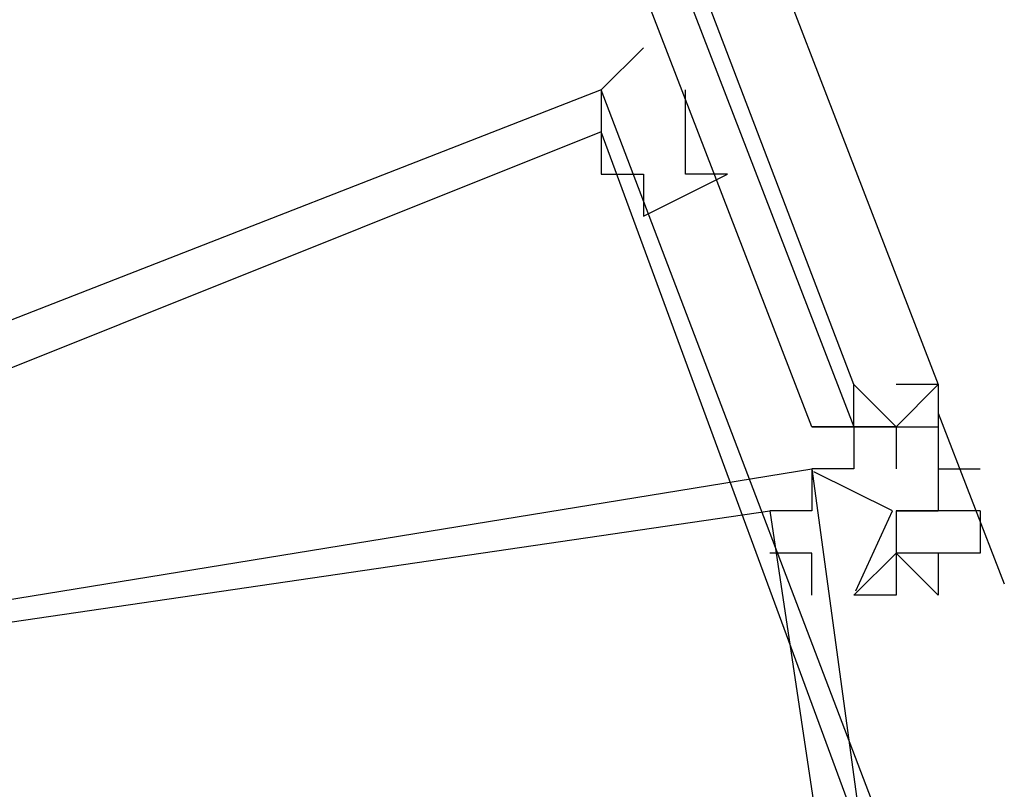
# Model space of a CAD drawing. Header units: feet. Extents: x -79 to 198, y -22 to 181.
# Tile 445 of 656: x 123.109 to 123.421, y 49.85 to 50.093. Entities that reach past the tile are written whole.
import ezdxf

# ---------------------------------------------------------------- set-up
doc = ezdxf.new("R2010")
doc.units = ezdxf.units.FT
doc.layers.add('A-LINEA', color=7, linetype='CONTINUOUS')

msp = doc.modelspace()

# ---------------------------------------------------------------- linework, layer by layer
at = {"layer": 'A-LINEA'}
for p, q in [((123.3333, 50.0444), (123.3333, 50.0444)), ((123.3333, 50.0444), (123.3333, 50.0444)), ((123.3733, 49.9778), (123.3733, 49.9778)), ((123.3733, 49.9778), (123.3733, 49.9778)), ((123.3733, 49.9778), (123.3733, 49.9778)), ((123.3733, 49.9778), (123.3733, 49.9778)), ((123.3867, 49.9778), (123.3867, 49.9778)), ((123.4, 49.9778), (123.3867, 49.9778)), ((123.4, 49.9778), (123.3867, 49.9778)), ((123.3867, 49.9778), (123.3867, 49.9778)), ((123.3867, 49.9778), (123.3867, 49.9778)), ((123.3867, 49.9778), (123.3867, 49.9778)), ((123.4, 49.9778), (123.3867, 49.9778)), ((123.4, 49.9778), (123.3867, 49.9778)), ((123.3867, 49.9778), (123.3867, 49.9778)), ((123.3867, 49.9778), (123.3867, 49.9778)), ((123.4, 49.9778), (123.4, 49.9778)), ((123.4, 49.9778), (123.4, 49.9778)), ((123.4, 49.9778), (123.4, 49.9778)), ((123.4, 49.9778), (123.4, 49.9778)), ((123.4, 49.9778), (123.4, 49.9778)), ((123.4, 49.9778), (123.4, 49.9644)), ((123.4, 49.9778), (123.4, 49.9778)), ((123.4, 49.9778), (123.4, 49.9778)), ((123.4, 49.9778), (123.4, 49.9778)), ((123.4, 49.9778), (123.4, 49.9778)), ((123.4, 49.9778), (123.4, 49.9778)), ((123.4, 49.9778), (123.4, 49.9644)), ((123.4, 49.9688), (123.4209, 49.9147)), ((123.4, 49.9688), (123.4209, 49.9147)), ((123.36, 49.9644), (123.36, 49.9644)), ((123.36, 49.9644), (123.36, 49.9644)), ((123.36, 49.9644), (123.36, 49.9644)), ((123.36, 49.9644), (123.36, 49.9644)), ((123.36, 49.9644), (123.36, 49.9644)), ((123.36, 49.9644), (123.36, 49.9644)), ((123.36, 49.9644), (123.36, 49.9644)), ((123.36, 49.9644), (123.36, 49.9644)), ((123.36, 49.9644), (123.36, 49.9644)), ((123.36, 49.9644), (123.36, 49.9644)), ((123.36, 49.9644), (123.36, 49.9644)), ((123.36, 49.9644), (123.36, 49.9644)), ((123.36, 49.9644), (123.36, 49.9644)), ((123.36, 49.9644), (123.36, 49.9644)), ((123.3733, 49.9644), (123.3733, 49.9644)), ((123.3733, 49.9644), (123.3733, 49.9511)), ((123.3733, 49.9644), (123.3867, 49.9644)), ((123.3733, 49.9644), (123.3733, 49.9644)), ((123.3733, 49.9644), (123.3733, 49.9644)), ((123.3733, 49.9644), (123.3733, 49.9644)), ((123.3733, 49.9644), (123.3867, 49.9644)), ((123.3733, 49.9644), (123.3733, 49.9644)), ((123.3733, 49.9644), (123.3733, 49.9644)), ((123.3733, 49.9644), (123.3733, 49.9644)), ((123.3733, 49.9644), (123.3733, 49.9511)), ((123.3733, 49.9644), (123.3733, 49.9644)), ((123.3733, 49.9644), (123.3733, 49.9644)), ((123.3733, 49.9644), (123.3733, 49.9644)), ((123.3733, 49.9644), (123.3733, 49.9644)), ((123.3733, 49.9644), (123.3733, 49.9644)), ((123.3733, 49.9644), (123.3733, 49.9644)), ((123.3733, 49.9644), (123.3733, 49.9644)), ((123.3733, 49.9644), (123.3733, 49.9644)), ((123.3733, 49.9644), (123.3733, 49.9644)), ((123.3733, 49.9644), (123.3733, 49.9644)), ((123.3733, 49.9644), (123.3733, 49.9644)), ((123.3733, 49.9644), (123.3733, 49.9644)), ((123.3733, 49.9644), (123.3733, 49.9644)), ((123.3867, 49.9644), (123.3733, 49.9644)), ((123.3733, 49.9644), (123.3733, 49.9644)), ((123.3733, 49.9644), (123.3733, 49.9644)), ((123.3733, 49.9644), (123.3733, 49.9511)), ((123.3733, 49.9644), (123.3867, 49.9644)), ((123.3733, 49.9644), (123.3733, 49.9644)), ((123.3733, 49.9644), (123.3733, 49.9644)), ((123.3733, 49.9644), (123.3733, 49.9644)), ((123.3733, 49.9644), (123.3867, 49.9644)), ((123.3733, 49.9644), (123.3733, 49.9644)), ((123.3733, 49.9644), (123.3733, 49.9644)), ((123.3733, 49.9644), (123.3733, 49.9644)), ((123.3733, 49.9644), (123.3733, 49.9511)), ((123.3733, 49.9644), (123.3733, 49.9644)), ((123.3733, 49.9644), (123.3733, 49.9644)), ((123.3733, 49.9644), (123.3733, 49.9644)), ((123.3733, 49.9644), (123.3733, 49.9644)), ((123.3733, 49.9644), (123.3733, 49.9644)), ((123.3733, 49.9644), (123.3733, 49.9644)), ((123.3733, 49.9644), (123.3733, 49.9644)), ((123.3733, 49.9644), (123.3733, 49.9644)), ((123.3733, 49.9644), (123.3733, 49.9644)), ((123.3733, 49.9644), (123.3733, 49.9644)), ((123.3733, 49.9644), (123.3733, 49.9644)), ((123.3733, 49.9644), (123.3733, 49.9644)), ((123.3733, 49.9644), (123.3733, 49.9644)), ((123.3867, 49.9644), (123.3733, 49.9644)), ((123.3733, 49.9644), (123.3733, 49.9644)), ((123.3867, 49.9644), (123.3867, 49.9644)), ((123.3867, 49.9644), (123.3867, 49.9644)), ((123.3867, 49.9644), (123.3867, 49.9644)), ((123.3867, 49.9644), (123.3867, 49.9644)), ((123.3867, 49.9644), (123.3867, 49.9644)), ((123.3867, 49.9644), (123.3867, 49.9644)), ((123.3867, 49.9644), (123.3867, 49.9644)), ((123.3867, 49.9644), (123.3867, 49.9644)), ((123.3867, 49.9644), (123.3867, 49.9644)), ((123.3867, 49.9644), (123.3867, 49.9644)), ((123.3867, 49.9644), (123.3867, 49.9511)), ((123.3867, 49.9644), (123.3867, 49.9644)), ((123.3867, 49.9644), (123.4, 49.9644)), ((123.3867, 49.9644), (123.3867, 49.9511)), ((123.3867, 49.9644), (123.3867, 49.9644)), ((123.3867, 49.9644), (123.4, 49.9644)), ((123.3867, 49.9644), (123.3867, 49.9644)), ((123.3867, 49.9644), (123.3867, 49.9511)), ((123.3867, 49.9644), (123.3867, 49.9644)), ((123.3867, 49.9644), (123.3867, 49.9644)), ((123.3867, 49.9644), (123.3867, 49.9644)), ((123.3867, 49.9644), (123.3867, 49.9644)), ((123.3867, 49.9644), (123.3867, 49.9644)), ((123.3867, 49.9644), (123.3867, 49.9644)), ((123.3867, 49.9644), (123.3867, 49.9644)), ((123.3867, 49.9644), (123.3867, 49.9644)), ((123.3867, 49.9644), (123.3867, 49.9644)), ((123.3867, 49.9644), (123.3867, 49.9644)), ((123.3867, 49.9644), (123.3867, 49.9644)), ((123.3867, 49.9644), (123.3867, 49.9644)), ((123.3867, 49.9644), (123.3867, 49.9644)), ((123.3867, 49.9644), (123.3867, 49.9644)), ((123.3867, 49.9644), (123.3867, 49.9644)), ((123.3867, 49.9644), (123.3867, 49.9644)), ((123.3867, 49.9644), (123.3867, 49.9644)), ((123.3867, 49.9644), (123.3867, 49.9644)), ((123.3867, 49.9644), (123.3867, 49.9644)), ((123.3867, 49.9644), (123.3867, 49.9644)), ((123.3867, 49.9644), (123.3867, 49.9511)), ((123.3867, 49.9644), (123.3867, 49.9644)), ((123.3867, 49.9644), (123.4, 49.9644)), ((123.3867, 49.9644), (123.3867, 49.9511)), ((123.3867, 49.9644), (123.3867, 49.9644)), ((123.3867, 49.9644), (123.4, 49.9644)), ((123.3867, 49.9644), (123.3867, 49.9644)), ((123.3867, 49.9644), (123.3867, 49.9511)), ((123.3867, 49.9644), (123.3867, 49.9644)), ((123.3867, 49.9644), (123.3867, 49.9644)), ((123.3867, 49.9644), (123.3867, 49.9644)), ((123.3867, 49.9644), (123.3867, 49.9644)), ((123.3867, 49.9644), (123.3867, 49.9644)), ((123.3867, 49.9644), (123.3867, 49.9644)), ((123.3867, 49.9644), (123.3867, 49.9644)), ((123.3867, 49.9644), (123.3867, 49.9644)), ((123.3867, 49.9644), (123.3867, 49.9644)), ((123.3867, 49.9644), (123.3867, 49.9644)), ((123.4, 49.9644), (123.4, 49.9644)), ((123.4, 49.9644), (123.4, 49.9644)), ((123.4, 49.9644), (123.4, 49.9511)), ((123.4, 49.9644), (123.4, 49.9644)), ((123.4, 49.9644), (123.4, 49.9644)), ((123.4, 49.9644), (123.4, 49.9644)), ((123.4, 49.9644), (123.4, 49.9644)), ((123.4, 49.9644), (123.4, 49.9644)), ((123.4, 49.9644), (123.4, 49.9644)), ((123.4, 49.9644), (123.4, 49.9644)), ((123.4, 49.9644), (123.4, 49.9644)), ((123.4, 49.9644), (123.4, 49.9644)), ((123.4, 49.9644), (123.4, 49.9644)), ((123.4, 49.9644), (123.4, 49.9644)), ((123.4, 49.9644), (123.4, 49.9644)), ((123.4, 49.9644), (123.4, 49.9511)), ((123.4, 49.9644), (123.4, 49.9644)), ((123.4, 49.9644), (123.4, 49.9644)), ((123.4, 49.9644), (123.4, 49.9644)), ((123.4, 49.9644), (123.4, 49.9644)), ((123.4, 49.9644), (123.4, 49.9644)), ((123.4, 49.9644), (123.4, 49.9644)), ((123.4, 49.9644), (123.4, 49.9644)), ((123.4, 49.9644), (123.4, 49.9644)), ((123.4, 49.9644), (123.4, 49.9644)), ((123.4, 49.9644), (123.4, 49.9644)), ((123.3733, 49.9511), (123.3733, 49.9511)), ((123.3733, 49.9511), (123.3733, 49.9511)), ((123.3733, 49.9511), (123.3733, 49.9511)), ((123.3733, 49.9511), (123.3733, 49.9511)), ((123.3867, 49.9511), (123.3867, 49.9511)), ((123.3867, 49.9511), (123.3867, 49.9511)), ((123.3867, 49.9511), (123.3867, 49.9511)), ((123.3867, 49.9511), (123.3867, 49.9511)), ((123.3867, 49.9511), (123.3867, 49.9511)), ((123.3867, 49.9511), (123.3867, 49.9511)), ((123.3867, 49.9511), (123.3867, 49.9511)), ((123.3867, 49.9511), (123.3867, 49.9511)), ((123.3867, 49.9511), (123.3867, 49.9511)), ((123.3867, 49.9511), (123.3867, 49.9511)), ((123.3867, 49.9511), (123.3867, 49.9511)), ((123.3867, 49.9511), (123.3867, 49.9511)), ((123.3867, 49.9511), (123.3867, 49.9511)), ((123.3867, 49.9511), (123.3867, 49.9511)), ((123.3867, 49.9511), (123.3867, 49.9511)), ((123.3867, 49.9511), (123.3867, 49.9511)), ((123.3867, 49.9511), (123.3867, 49.9511)), ((123.3867, 49.9511), (123.3867, 49.9511)), ((123.3867, 49.9511), (123.3867, 49.9511)), ((123.3867, 49.9511), (123.3867, 49.9511)), ((123.3867, 49.9511), (123.3867, 49.9511)), ((123.3867, 49.9511), (123.3867, 49.9511)), ((123.3867, 49.9511), (123.3867, 49.9511)), ((123.3867, 49.9511), (123.3867, 49.9511)), ((123.3867, 49.9511), (123.3867, 49.9511)), ((123.3867, 49.9511), (123.3867, 49.9511)), ((123.3867, 49.9511), (123.3867, 49.9511)), ((123.3867, 49.9511), (123.3867, 49.9511)), ((123.3867, 49.9511), (123.3867, 49.9511)), ((123.3867, 49.9511), (123.3867, 49.9511)), ((123.3867, 49.9511), (123.3867, 49.9511)), ((123.3867, 49.9511), (123.3867, 49.9511)), ((123.3867, 49.9511), (123.3867, 49.9511)), ((123.3867, 49.9511), (123.3867, 49.9511)), ((123.3867, 49.9511), (123.3867, 49.9511)), ((123.3867, 49.9511), (123.3867, 49.9511)), ((123.3867, 49.9511), (123.3867, 49.9511)), ((123.3867, 49.9511), (123.3867, 49.9511)), ((123.3867, 49.9511), (123.3867, 49.9511)), ((123.3867, 49.9511), (123.3867, 49.9511)), ((123.3867, 49.9511), (123.3867, 49.9511)), ((123.3867, 49.9511), (123.3867, 49.9511)), ((123.3867, 49.9511), (123.3867, 49.9511)), ((123.3867, 49.9511), (123.3867, 49.9511)), ((123.3867, 49.9511), (123.3867, 49.9511)), ((123.3867, 49.9511), (123.3867, 49.9511)), ((123.3867, 49.9511), (123.3867, 49.9511)), ((123.3867, 49.9511), (123.3867, 49.9511)), ((123.3867, 49.9511), (123.3867, 49.9511)), ((123.3867, 49.9511), (123.3867, 49.9511)), ((123.3867, 49.9511), (123.3867, 49.9511)), ((123.3867, 49.9511), (123.3867, 49.9511)), ((123.3867, 49.9511), (123.3867, 49.9511)), ((123.3867, 49.9511), (123.3867, 49.9511)), ((123.3867, 49.9511), (123.3867, 49.9511)), ((123.3867, 49.9511), (123.3867, 49.9511)), ((123.3867, 49.9511), (123.3867, 49.9511)), ((123.3867, 49.9511), (123.3867, 49.9511)), ((123.3867, 49.9511), (123.3867, 49.9511)), ((123.3867, 49.9511), (123.3867, 49.9511)), ((123.4, 49.9511), (123.4, 49.9511)), ((123.4, 49.9511), (123.4, 49.9511)), ((123.4, 49.9511), (123.4, 49.9378)), ((123.4, 49.9511), (123.4, 49.9378)), ((123.4, 49.9511), (123.4133, 49.9511)), ((123.4, 49.9511), (123.4, 49.9511)), ((123.4, 49.9511), (123.4, 49.9511)), ((123.4, 49.9511), (123.4, 49.9511)), ((123.4, 49.9511), (123.4, 49.9511)), ((123.4, 49.9511), (123.4, 49.9511)), ((123.4, 49.9511), (123.4, 49.9511)), ((123.4, 49.9511), (123.4, 49.9511)), ((123.4, 49.9511), (123.4, 49.9511)), ((123.4, 49.9511), (123.4, 49.9511)), ((123.4, 49.9511), (123.4, 49.9511)), ((123.4, 49.9511), (123.4, 49.9511)), ((123.4, 49.9511), (123.4, 49.9511)), ((123.4, 49.9511), (123.4, 49.9511)), ((123.4, 49.9511), (123.4, 49.9378)), ((123.4, 49.9511), (123.4, 49.9511)), ((123.4, 49.9511), (123.4, 49.9511)), ((123.4, 49.9511), (123.4, 49.9511)), ((123.4, 49.9511), (123.4, 49.9511)), ((123.4, 49.9511), (123.4, 49.9511)), ((123.4, 49.9511), (123.4, 49.9511)), ((123.4, 49.9511), (123.4, 49.9511)), ((123.4, 49.9511), (123.4, 49.9511)), ((123.4, 49.9511), (123.4, 49.9511)), ((123.4, 49.9511), (123.4, 49.9511)), ((123.4, 49.9511), (123.4, 49.9511)), ((123.4, 49.9511), (123.4, 49.9511)), ((123.4, 49.9511), (123.4, 49.9511)), ((123.4, 49.9511), (123.4, 49.9378)), ((123.4, 49.9511), (123.4, 49.9378)), ((123.4, 49.9511), (123.4133, 49.9511)), ((123.4, 49.9511), (123.4, 49.9511)), ((123.4, 49.9511), (123.4, 49.9511)), ((123.4, 49.9511), (123.4, 49.9511)), ((123.4, 49.9511), (123.4, 49.9511)), ((123.4, 49.9511), (123.4, 49.9511)), ((123.4, 49.9511), (123.4, 49.9511)), ((123.4, 49.9511), (123.4, 49.9511)), ((123.4, 49.9511), (123.4, 49.9511)), ((123.4, 49.9511), (123.4, 49.9511)), ((123.4, 49.9511), (123.4, 49.9511)), ((123.4, 49.9511), (123.4, 49.9511)), ((123.4, 49.9511), (123.4, 49.9511)), ((123.4, 49.9511), (123.4, 49.9511)), ((123.4, 49.9511), (123.4, 49.9378)), ((123.4, 49.9511), (123.4, 49.9511)), ((123.4, 49.9511), (123.4, 49.9511)), ((123.4, 49.9511), (123.4, 49.9511)), ((123.4, 49.9511), (123.4, 49.9511)), ((123.4, 49.9511), (123.4, 49.9511)), ((123.4, 49.9511), (123.4, 49.9511)), ((123.4, 49.9511), (123.4, 49.9511)), ((123.4, 49.9511), (123.4, 49.9511)), ((123.4, 49.9511), (123.4, 49.9511)), ((123.4, 49.9511), (123.4, 49.9511)), ((123.4, 49.9511), (123.4, 49.9511)), ((123.36, 49.9378), (123.36, 49.9378)), ((123.36, 49.9378), (123.36, 49.9378)), ((123.36, 49.9378), (123.36, 49.9378)), ((123.36, 49.9378), (123.36, 49.9378)), ((123.3867, 49.9378), (123.4, 49.9378)), ((123.3867, 49.9378), (123.3867, 49.9378)), ((123.3867, 49.9378), (123.3867, 49.9244)), ((123.3867, 49.9378), (123.3867, 49.9378)), ((123.3867, 49.9378), (123.3867, 49.9378)), ((123.3867, 49.9378), (123.3867, 49.9378)), ((123.3867, 49.9378), (123.3867, 49.9378)), ((123.3867, 49.9378), (123.4, 49.9378)), ((123.3867, 49.9378), (123.3867, 49.9378)), ((123.4, 49.9378), (123.3867, 49.9378)), ((123.3867, 49.9378), (123.3867, 49.9378)), ((123.3867, 49.9378), (123.3867, 49.9378)), ((123.3867, 49.9378), (123.3867, 49.9378)), ((123.3867, 49.9378), (123.3867, 49.9378)), ((123.3867, 49.9378), (123.4, 49.9378)), ((123.3867, 49.9378), (123.3867, 49.9378)), ((123.3867, 49.9378), (123.3867, 49.9378)), ((123.3867, 49.9378), (123.3867, 49.9378)), ((123.3867, 49.9378), (123.3867, 49.9378)), ((123.3867, 49.9378), (123.3867, 49.9378)), ((123.3867, 49.9378), (123.4, 49.9378)), ((123.3867, 49.9378), (123.3867, 49.9378)), ((123.3867, 49.9378), (123.3867, 49.9244)), ((123.3867, 49.9378), (123.3867, 49.9378)), ((123.3867, 49.9378), (123.3867, 49.9378)), ((123.3867, 49.9378), (123.3867, 49.9378)), ((123.3867, 49.9378), (123.3867, 49.9378)), ((123.3867, 49.9378), (123.4, 49.9378)), ((123.3867, 49.9378), (123.3867, 49.9378)), ((123.4, 49.9378), (123.3867, 49.9378)), ((123.3867, 49.9378), (123.3867, 49.9378)), ((123.3867, 49.9378), (123.3867, 49.9378)), ((123.3867, 49.9378), (123.3867, 49.9378)), ((123.3867, 49.9378), (123.3867, 49.9378)), ((123.3867, 49.9378), (123.4, 49.9378)), ((123.3867, 49.9378), (123.3867, 49.9378)), ((123.3867, 49.9378), (123.3867, 49.9378)), ((123.3867, 49.9378), (123.3867, 49.9378)), ((123.3867, 49.9378), (123.3867, 49.9378)), ((123.3867, 49.9378), (123.3867, 49.9378)), ((123.4, 49.9378), (123.4, 49.9378)), ((123.4, 49.9378), (123.4, 49.9378)), ((123.4, 49.9378), (123.4, 49.9378)), ((123.4, 49.9378), (123.4, 49.9378)), ((123.4, 49.9378), (123.4, 49.9378)), ((123.4, 49.9378), (123.4, 49.9378)), ((123.4, 49.9378), (123.4, 49.9378)), ((123.4, 49.9378), (123.4, 49.9378)), ((123.4, 49.9378), (123.4, 49.9378)), ((123.4, 49.9378), (123.4, 49.9378)), ((123.4, 49.9378), (123.4, 49.9378)), ((123.4, 49.9378), (123.4, 49.9378)), ((123.4, 49.9378), (123.4, 49.9378)), ((123.4, 49.9378), (123.4, 49.9378)), ((123.4, 49.9378), (123.4, 49.9378)), ((123.4, 49.9378), (123.4, 49.9378)), ((123.4, 49.9378), (123.4, 49.9378)), ((123.4, 49.9378), (123.4, 49.9378)), ((123.4, 49.9378), (123.4, 49.9378)), ((123.4, 49.9378), (123.4, 49.9378)), ((123.4, 49.9378), (123.4, 49.9378)), ((123.4, 49.9378), (123.4, 49.9378)), ((123.4, 49.9378), (123.4, 49.9378)), ((123.4133, 49.9378), (123.4, 49.9378)), ((123.4133, 49.9378), (123.4, 49.9378)), ((123.4, 49.9378), (123.4, 49.9378)), ((123.4, 49.9378), (123.4, 49.9378)), ((123.4, 49.9378), (123.4, 49.9378)), ((123.4, 49.9378), (123.4, 49.9378)), ((123.4, 49.9378), (123.4, 49.9378)), ((123.4, 49.9378), (123.4, 49.9378)), ((123.4, 49.9378), (123.4, 49.9378)), ((123.4, 49.9378), (123.4, 49.9378)), ((123.4, 49.9378), (123.4, 49.9378)), ((123.4, 49.9378), (123.4, 49.9378)), ((123.4, 49.9378), (123.4, 49.9378)), ((123.4, 49.9378), (123.4, 49.9378)), ((123.4, 49.9378), (123.4, 49.9378)), ((123.4, 49.9378), (123.4, 49.9378)), ((123.4, 49.9378), (123.4, 49.9378)), ((123.4, 49.9378), (123.4, 49.9378)), ((123.4, 49.9378), (123.4, 49.9378)), ((123.4, 49.9378), (123.4, 49.9378)), ((123.4, 49.9378), (123.4, 49.9378)), ((123.4, 49.9378), (123.4, 49.9378)), ((123.4, 49.9378), (123.4, 49.9378)), ((123.4, 49.9378), (123.4, 49.9378)), ((123.4, 49.9378), (123.4, 49.9378)), ((123.4, 49.9378), (123.4, 49.9378)), ((123.4, 49.9378), (123.4, 49.9378)), ((123.4133, 49.9378), (123.4, 49.9378)), ((123.4133, 49.9378), (123.4, 49.9378)), ((123.4, 49.9378), (123.4, 49.9378)), ((123.4, 49.9378), (123.4, 49.9378)), ((123.4133, 49.9378), (123.4133, 49.9378)), ((123.4133, 49.9378), (123.4133, 49.9378)), ((123.4133, 49.9378), (123.4133, 49.9378)), ((123.4133, 49.9378), (123.4133, 49.9378)), ((123.4133, 49.9378), (123.4133, 49.9378)), ((123.4133, 49.9378), (123.4133, 49.9244)), ((123.4133, 49.9378), (123.4133, 49.9244)), ((123.4133, 49.9378), (123.4133, 49.9378)), ((123.4133, 49.9378), (123.4133, 49.9378)), ((123.4133, 49.9378), (123.4133, 49.9244)), ((123.4133, 49.9378), (123.4133, 49.9378)), ((123.4133, 49.9378), (123.4133, 49.9378)), ((123.4133, 49.9378), (123.4133, 49.9244)), ((123.4133, 49.9378), (123.4133, 49.9378)), ((123.4133, 49.9378), (123.4133, 49.9378)), ((123.4133, 49.9378), (123.4133, 49.9378)), ((123.4133, 49.9378), (123.4133, 49.9378)), ((123.4133, 49.9378), (123.4133, 49.9378)), ((123.4133, 49.9378), (123.4133, 49.9244)), ((123.4133, 49.9378), (123.4133, 49.9244)), ((123.4133, 49.9378), (123.4133, 49.9378)), ((123.4133, 49.9378), (123.4133, 49.9378)), ((123.4133, 49.9378), (123.4133, 49.9244)), ((123.4133, 49.9378), (123.4133, 49.9378)), ((123.4133, 49.9378), (123.4133, 49.9378)), ((123.4133, 49.9378), (123.4133, 49.9244)), ((123.3867, 49.9244), (123.3867, 49.9244)), ((123.3867, 49.9244), (123.3867, 49.9244)), ((123.3867, 49.9244), (123.3867, 49.9244)), ((123.3867, 49.9244), (123.3867, 49.9244)), ((123.3867, 49.9244), (123.3867, 49.9244)), ((123.3867, 49.9244), (123.3867, 49.9244)), ((123.3867, 49.9244), (123.3867, 49.9244)), ((123.3867, 49.9244), (123.3867, 49.9111)), ((123.3867, 49.9244), (123.3867, 49.9244)), ((123.3867, 49.9244), (123.3867, 49.9244)), ((123.3867, 49.9244), (123.3867, 49.9244)), ((123.3867, 49.9244), (123.3867, 49.9244)), ((123.4, 49.9244), (123.3867, 49.9244)), ((123.3867, 49.9244), (123.3867, 49.9244)), ((123.3867, 49.9244), (123.3867, 49.9244)), ((123.4, 49.9244), (123.3867, 49.9244)), ((123.3867, 49.9244), (123.3867, 49.9244)), ((123.3867, 49.9244), (123.3867, 49.9244)), ((123.3867, 49.9244), (123.3867, 49.9244)), ((123.3867, 49.9244), (123.3867, 49.9244)), ((123.3867, 49.9244), (123.3867, 49.9244)), ((123.3867, 49.9244), (123.3867, 49.9244)), ((123.3867, 49.9244), (123.3867, 49.9244)), ((123.3867, 49.9244), (123.3867, 49.9244)), ((123.3867, 49.9244), (123.3867, 49.9244)), ((123.3867, 49.9244), (123.3867, 49.9244)), ((123.3867, 49.9244), (123.3867, 49.9244)), ((123.3867, 49.9244), (123.3867, 49.9244)), ((123.3867, 49.9244), (123.3867, 49.9244)), ((123.3867, 49.9244), (123.3867, 49.9244)), ((123.3867, 49.9244), (123.3867, 49.9111)), ((123.3867, 49.9244), (123.3867, 49.9244)), ((123.3867, 49.9244), (123.3867, 49.9244)), ((123.3867, 49.9244), (123.3867, 49.9244)), ((123.3867, 49.9244), (123.3867, 49.9244)), ((123.4, 49.9244), (123.3867, 49.9244)), ((123.3867, 49.9244), (123.3867, 49.9244)), ((123.3867, 49.9244), (123.3867, 49.9244)), ((123.4, 49.9244), (123.3867, 49.9244)), ((123.3867, 49.9244), (123.3867, 49.9244)), ((123.3867, 49.9244), (123.3867, 49.9244)), ((123.3867, 49.9244), (123.3867, 49.9244)), ((123.3867, 49.9244), (123.3867, 49.9244)), ((123.3867, 49.9244), (123.3867, 49.9244)), ((123.3867, 49.9244), (123.3867, 49.9244)), ((123.3867, 49.9244), (123.3867, 49.9244)), ((123.4, 49.9244), (123.4, 49.9244)), ((123.4, 49.9244), (123.4, 49.9244)), ((123.4, 49.9244), (123.4, 49.9244)), ((123.4, 49.9244), (123.4, 49.9244)), ((123.4, 49.9244), (123.4, 49.9244)), ((123.4, 49.9244), (123.4, 49.9244)), ((123.4, 49.9244), (123.4, 49.9244)), ((123.4, 49.9244), (123.4, 49.9244)), ((123.4, 49.9244), (123.4, 49.9244)), ((123.4, 49.9244), (123.4, 49.9244)), ((123.4, 49.9244), (123.4, 49.9244)), ((123.4, 49.9244), (123.4, 49.9244)), ((123.4, 49.9244), (123.4, 49.9244)), ((123.4, 49.9244), (123.4, 49.9244)), ((123.4, 49.9244), (123.4, 49.9244)), ((123.4, 49.9244), (123.4, 49.9244)), ((123.4, 49.9244), (123.4, 49.9244)), ((123.4, 49.9244), (123.4, 49.9244)), ((123.4, 49.9244), (123.4, 49.9244)), ((123.4, 49.9244), (123.4, 49.9244)), ((123.4, 49.9244), (123.4, 49.9244)), ((123.4, 49.9244), (123.4, 49.9244)), ((123.4, 49.9244), (123.4, 49.9244)), ((123.4, 49.9244), (123.4, 49.9244)), ((123.4, 49.9244), (123.4, 49.9244)), ((123.4, 49.9244), (123.4, 49.9244)), ((123.4, 49.9244), (123.4, 49.9244)), ((123.4, 49.9244), (123.4, 49.9244)), ((123.4, 49.9244), (123.4, 49.9244)), ((123.4, 49.9244), (123.4, 49.9244)), ((123.4, 49.9244), (123.4, 49.9244)), ((123.4, 49.9244), (123.4, 49.9244)), ((123.4, 49.9244), (123.4, 49.9244)), ((123.4, 49.9244), (123.4, 49.9244)), ((123.4, 49.9244), (123.4, 49.9244)), ((123.4, 49.9244), (123.4, 49.9244)), ((123.4, 49.9244), (123.4, 49.9244)), ((123.4, 49.9244), (123.4, 49.9244)), ((123.4, 49.9244), (123.4, 49.9244)), ((123.4, 49.9244), (123.4, 49.9244)), ((123.4, 49.9244), (123.4, 49.9244)), ((123.4, 49.9244), (123.4, 49.9244)), ((123.4, 49.9244), (123.4, 49.9244)), ((123.4, 49.9244), (123.4, 49.9244)), ((123.4, 49.9244), (123.4, 49.9244)), ((123.4, 49.9244), (123.4, 49.9244)), ((123.4, 49.9244), (123.4, 49.9244)), ((123.4, 49.9244), (123.4, 49.9244)), ((123.4, 49.9244), (123.4, 49.9244)), ((123.4, 49.9244), (123.4, 49.9244)), ((123.4, 49.9244), (123.4, 49.9244)), ((123.4, 49.9244), (123.4, 49.9244)), ((123.4, 49.9244), (123.4, 49.9244)), ((123.4, 49.9244), (123.4, 49.9244)), ((123.4133, 49.9244), (123.4133, 49.9244)), ((123.4133, 49.9244), (123.4133, 49.9244)), ((123.4133, 49.9244), (123.4133, 49.9244)), ((123.4133, 49.9244), (123.4133, 49.9244)), ((123.4133, 49.9244), (123.4133, 49.9244)), ((123.4133, 49.9244), (123.4133, 49.9244)), ((123.4133, 49.9244), (123.4133, 49.9244)), ((123.4133, 49.9244), (123.4133, 49.9244)), ((123.4133, 49.9244), (123.4133, 49.9244)), ((123.4133, 49.9244), (123.4133, 49.9244)), ((123.4133, 49.9244), (123.4133, 49.9244)), ((123.4133, 49.9244), (123.4133, 49.9244)), ((123.4133, 49.9244), (123.4133, 49.9244)), ((123.4133, 49.9244), (123.4133, 49.9244)), ((123.4133, 49.9244), (123.4133, 49.9244)), ((123.4133, 49.9244), (123.4133, 49.9244)), ((123.4133, 49.9244), (123.4133, 49.9244)), ((123.4133, 49.9244), (123.4133, 49.9244)), ((123.4133, 49.9244), (123.4133, 49.9244)), ((123.4133, 49.9244), (123.4133, 49.9244)), ((123.4133, 49.9244), (123.4133, 49.9244)), ((123.4133, 49.9244), (123.4133, 49.9244)), ((123.4133, 49.9244), (123.4133, 49.9244)), ((123.4133, 49.9244), (123.4133, 49.9244)), ((123.4133, 49.9244), (123.4133, 49.9244)), ((123.4133, 49.9244), (123.4133, 49.9244)), ((123.3733, 49.9111), (123.3733, 49.9111)), ((123.3733, 49.9111), (123.3733, 49.9111)), ((123.3733, 49.9111), (123.3733, 49.9111)), ((123.3733, 49.9111), (123.3733, 49.9111)), ((123.3733, 49.9111), (123.3733, 49.9111)), ((123.3733, 49.9111), (123.3733, 49.9111)), ((123.3733, 49.9111), (123.3733, 49.9111)), ((123.3733, 49.9111), (123.3733, 49.9111)), ((123.3867, 49.9111), (123.3867, 49.9111)), ((123.3867, 49.9111), (123.3867, 49.9111)), ((123.3867, 49.9111), (123.3867, 49.9111)), ((123.3867, 49.9111), (123.3867, 49.9111))]:
    msp.add_line(p, q, dxfattribs=at)
for points in [[(122.1333, 53.1911), (122.1333, 53.1778), (123.3733, 49.9644), (123.36, 49.9644), (122.12, 53.1778), (122.1333, 53.1911)], [(122.1333, 53.1911), (122.1333, 53.1778), (123.3733, 49.9644), (123.36, 49.9644), (122.12, 53.1778), (122.1333, 53.1911)], [(122.16, 53.1911), (123.4, 49.9778), (123.3867, 49.9644), (123.3733, 49.9778), (122.1467, 53.1911), (122.16, 53.1911)], [(122.16, 53.1911), (123.4, 49.9778), (123.3867, 49.9644), (123.3733, 49.9778), (122.1467, 53.1911), (122.16, 53.1911)], [(123.3067, 50.0844), (123.2933, 50.0711), (123.2933, 50.0711), (123.2933, 50.0578), (123.2933, 50.0578), (123.2933, 50.0578), (123.2933, 50.0578), (123.2933, 50.0578), (123.2933, 50.0444), (123.2933, 50.0444), (123.2933, 50.0444), (123.2933, 50.0444), (123.2933, 50.0444), (123.3067, 50.0444), (123.3067, 50.0444), (123.3067, 50.0311), (123.3067, 50.0311), (123.3333, 50.0444), (123.3333, 50.0444), (123.32, 50.0444)], [(123.3067, 50.0844), (123.2933, 50.0711), (123.2933, 50.0711), (123.2933, 50.0578), (123.2933, 50.0578), (123.2933, 50.0578), (123.2933, 50.0578), (123.2933, 50.0578), (123.2933, 50.0444), (123.2933, 50.0444), (123.2933, 50.0444), (123.2933, 50.0444), (123.2933, 50.0444), (123.3067, 50.0444), (123.3067, 50.0444), (123.3067, 50.0311), (123.3067, 50.0311), (123.3333, 50.0444), (123.3333, 50.0444), (123.32, 50.0444)], [(122.7467, 49.8578), (122.8533, 49.5778), (123.4, 49.7911), (123.2933, 50.0711), (122.7467, 49.8578)], [(122.7467, 49.8578), (122.8533, 49.5778), (123.4, 49.7911), (123.2933, 50.0711), (122.7467, 49.8578)], [(123.32, 50.0444), (123.32, 50.0578), (123.32, 50.0578), (123.32, 50.0711), (123.32, 50.0711), (123.32, 50.0711)], [(123.32, 50.0444), (123.32, 50.0578), (123.32, 50.0578), (123.32, 50.0711), (123.32, 50.0711), (123.32, 50.0711)], [(122.76, 49.8444), (122.8667, 49.5911), (123.3867, 49.8044), (123.2933, 50.0578), (122.76, 49.8444)], [(122.76, 49.8444), (122.8667, 49.5911), (123.3867, 49.8044), (123.2933, 50.0578), (122.76, 49.8444)], [(123.2933, 50.0578), (123.2933, 50.0444), (123.2933, 50.0444), (123.2933, 50.0444), (123.3067, 50.0444)], [(123.2933, 50.0578), (123.2933, 50.0444), (123.2933, 50.0444), (123.2933, 50.0444), (123.3067, 50.0444)], [(123.36, 49.9644), (123.3733, 49.9644), (123.3733, 49.9778), (123.3867, 49.9644), (123.4, 49.9778)], [(123.36, 49.9644), (123.3733, 49.9644), (123.3733, 49.9778), (123.3867, 49.9644), (123.4, 49.9778)], [(123.3733, 49.9644), (123.3867, 49.9644), (123.4, 49.9644)], [(123.3733, 49.9644), (123.3867, 49.9644), (123.4, 49.9644)], [(122.8267, 49.5778), (122.7867, 49.8578), (123.36, 49.9511), (123.4, 49.6578), (122.8267, 49.5778)], [(122.8267, 49.5778), (122.7867, 49.8578), (123.36, 49.9511), (123.4, 49.6578), (122.8267, 49.5778)], [(123.3733, 49.9511), (123.36, 49.9511), (123.36, 49.9511), (123.36, 49.9378), (123.36, 49.9378), (123.36, 49.9378), (123.36, 49.9378), (123.36, 49.9378), (123.3467, 49.9378)], [(123.3733, 49.9511), (123.36, 49.9511), (123.36, 49.9511), (123.36, 49.9378), (123.36, 49.9378), (123.36, 49.9378), (123.36, 49.9378), (123.36, 49.9378), (123.3467, 49.9378)], [(123.3867, 49.9511), (123.3867, 49.9511), (123.3867, 49.9511)], [(123.3867, 49.9511), (123.3867, 49.9511), (123.3867, 49.9511)], [(123.3739, 49.9125), (123.3855, 49.9378), (123.3606, 49.9502)], [(123.3739, 49.9125), (123.3855, 49.9378), (123.3606, 49.9502)], [(122.8267, 49.5911), (122.8, 49.8578), (123.3467, 49.9378), (123.3867, 49.6711), (122.8267, 49.5911)], [(122.8267, 49.5911), (122.8, 49.8578), (123.3467, 49.9378), (123.3867, 49.6711), (122.8267, 49.5911)], [(123.3867, 49.9378), (123.3867, 49.9378), (123.3867, 49.9378)], [(123.3867, 49.9378), (123.3867, 49.9378), (123.3867, 49.9378)], [(123.36, 49.9111), (123.36, 49.9244), (123.36, 49.9244), (123.36, 49.9244), (123.36, 49.9244), (123.36, 49.9244), (123.36, 49.9244), (123.3467, 49.9244)], [(123.36, 49.9111), (123.36, 49.9244), (123.36, 49.9244), (123.36, 49.9244), (123.36, 49.9244), (123.36, 49.9244), (123.36, 49.9244), (123.3467, 49.9244)], [(123.36, 49.9244), (123.36, 49.9244), (123.36, 49.9244)], [(123.36, 49.9244), (123.36, 49.9244), (123.36, 49.9244)], [(123.3867, 49.9244), (123.3867, 49.9244), (123.3867, 49.9111), (123.3867, 49.9111), (123.3733, 49.9111), (123.3733, 49.9111)], [(123.4133, 49.9244), (123.4, 49.9244), (123.4, 49.9111), (123.3867, 49.9244), (123.3733, 49.9111)], [(123.3867, 49.9244), (123.3867, 49.9244), (123.3867, 49.9111), (123.3867, 49.9111), (123.3733, 49.9111), (123.3733, 49.9111)], [(123.4133, 49.9244), (123.4, 49.9244), (123.4, 49.9111), (123.3867, 49.9244), (123.3733, 49.9111)]]:
    msp.add_lwpolyline(points, dxfattribs=at)

doc.saveas('drawing.dxf')
